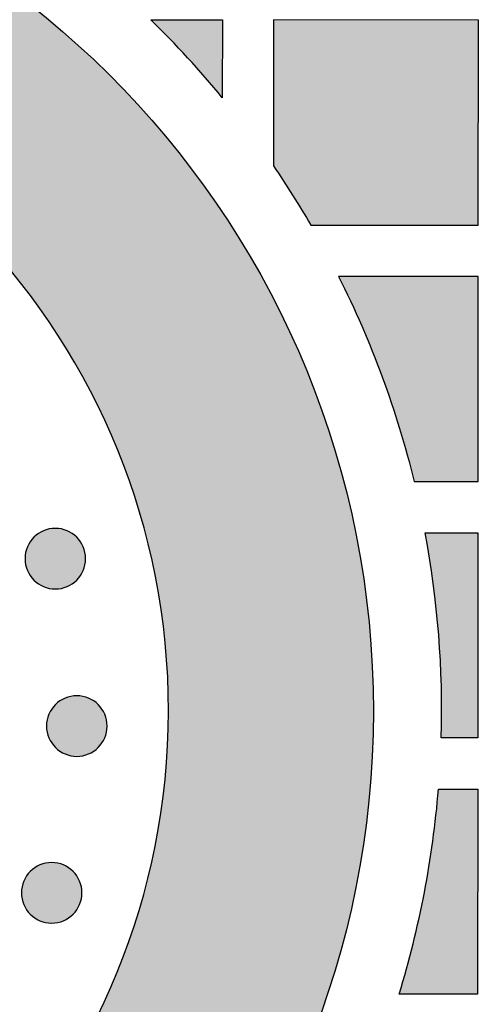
# Model space of a CAD drawing. Header units: millimetres. Extents: x -3873 to -97, y 912 to 4165.
# Tile 361 of 725: x -3297 to -3270, y 1759 to 1816. Entities that reach past the tile are written whole.
import ezdxf

# ---------------------------------------------------------------- set-up
doc = ezdxf.new("R2010")
doc.units = ezdxf.units.MM
doc.layers.add('pattern', color=7, linetype='Continuous', true_color=0x000000)

msp = doc.modelspace()

# ---------------------------------------------------------------- hatches: boundary and pattern name
at = {"layer": 'pattern'}
for points in [[(-3326.38, 1735.385), (-3325.506, 1735.437), (-3324.625, 1735.509), (-3323.739, 1735.6), (-3322.849, 1735.712), (-3321.954, 1735.845), (-3321.055, 1735.999), (-3320.154, 1736.174), (-3319.25, 1736.372), (-3318.345, 1736.591), (-3317.44, 1736.833), (-3316.534, 1737.098), (-3315.629, 1737.385), (-3314.726, 1737.696), (-3313.826, 1738.03), (-3312.929, 1738.386), (-3312.036, 1738.767), (-3311.149, 1739.17), (-3310.267, 1739.597), (-3309.392, 1740.046), (-3308.525, 1740.519), (-3307.667, 1741.015), (-3306.819, 1741.533), (-3305.98, 1742.074), (-3305.153, 1742.637), (-3304.339, 1743.221), (-3303.537, 1743.827), (-3302.749, 1744.454), (-3301.976, 1745.101), (-3301.218, 1745.768), (-3300.476, 1746.454), (-3299.751, 1747.16), (-3299.044, 1747.883), (-3298.355, 1748.623), (-3297.686, 1749.381), (-3297.035, 1750.154), (-3296.405, 1750.943), (-3295.795, 1751.746), (-3295.207, 1752.563), (-3294.64, 1753.393), (-3294.094, 1754.234), (-3293.572, 1755.087), (-3293.071, 1755.95), (-3292.594, 1756.822), (-3292.14, 1757.703), (-3291.708, 1758.591), (-3291.301, 1759.486), (-3290.916, 1760.387), (-3290.556, 1761.293), (-3290.218, 1762.203), (-3289.904, 1763.116), (-3289.614, 1764.031), (-3289.347, 1764.948), (-3289.102, 1765.865), (-3288.881, 1766.782), (-3288.682, 1767.698), (-3288.506, 1768.613), (-3288.352, 1769.525), (-3288.219, 1770.433), (-3288.108, 1771.338), (-3288.018, 1772.238), (-3287.949, 1773.133), (-3287.899, 1774.023), (-3287.87, 1774.905), (-3287.859, 1775.781), (-3287.868, 1776.657), (-3287.896, 1777.54), (-3287.944, 1778.429), (-3288.011, 1779.324), (-3288.1, 1780.225), (-3288.209, 1781.13), (-3288.34, 1782.039), (-3288.492, 1782.951), (-3288.667, 1783.866), (-3288.864, 1784.782), (-3289.084, 1785.7), (-3289.326, 1786.617), (-3289.592, 1787.535), (-3289.88, 1788.45), (-3290.192, 1789.364), (-3290.528, 1790.274), (-3290.887, 1791.181), (-3291.27, 1792.082), (-3291.676, 1792.978), (-3292.105, 1793.867), (-3292.558, 1794.749), (-3293.033, 1795.622), (-3293.532, 1796.486), (-3294.053, 1797.34), (-3294.597, 1798.183), (-3295.162, 1799.013), (-3295.749, 1799.831), (-3296.358, 1800.636), (-3296.986, 1801.425), (-3297.635, 1802.2), (-3298.304, 1802.959), (-3298.991, 1803.701), (-3299.697, 1804.425), (-3300.42, 1805.132), (-3301.161, 1805.82), (-3301.917, 1806.488), (-3302.689, 1807.137), (-3303.476, 1807.765), (-3304.277, 1808.372), (-3305.09, 1808.958), (-3305.916, 1809.523), (-3306.753, 1810.065), (-3307.601, 1810.585), (-3308.458, 1811.082), (-3309.324, 1811.557), (-3310.198, 1812.008), (-3311.079, 1812.437), (-3311.966, 1812.842), (-3312.858, 1813.223), (-3313.754, 1813.582), (-3314.654, 1813.917), (-3315.556, 1814.23), (-3316.46, 1814.519), (-3317.365, 1814.785), (-3318.27, 1815.029), (-3319.175, 1815.25), (-3320.078, 1815.449), (-3320.979, 1815.627), (-3321.877, 1815.782), (-3322.772, 1815.917), (-3323.663, 1816.03), (-3324.548, 1816.124), (-3325.429, 1816.197), (-3326.303, 1816.25), (-3326.291, 1828.262), (-3325.151, 1828.205), (-3324.001, 1828.122), (-3322.845, 1828.013), (-3321.681, 1827.877), (-3320.512, 1827.714), (-3319.338, 1827.524), (-3318.16, 1827.305), (-3316.978, 1827.057), (-3315.795, 1826.78), (-3314.61, 1826.473), (-3313.425, 1826.137), (-3312.241, 1825.771), (-3311.058, 1825.374), (-3309.879, 1824.947), (-3308.704, 1824.49), (-3307.535, 1824.001), (-3306.372, 1823.482), (-3305.217, 1822.932), (-3304.07, 1822.352), (-3302.934, 1821.741), (-3301.808, 1821.101), (-3300.695, 1820.43), (-3299.596, 1819.729), (-3298.511, 1819), (-3297.443, 1818.242), (-3296.391, 1817.455), (-3295.357, 1816.641), (-3294.342, 1815.8), (-3293.348, 1814.933), (-3292.375, 1814.04), (-3291.424, 1813.122), (-3290.496, 1812.18), (-3289.592, 1811.215), (-3288.713, 1810.228), (-3287.86, 1809.22), (-3287.033, 1808.192), (-3286.233, 1807.144), (-3285.461, 1806.079), (-3284.717, 1804.996), (-3284.002, 1803.898), (-3283.317, 1802.785), (-3282.661, 1801.659), (-3282.035, 1800.52), (-3281.44, 1799.37), (-3280.875, 1798.21), (-3280.341, 1797.041), (-3279.838, 1795.864), (-3279.366, 1794.682), (-3278.925, 1793.493), (-3278.514, 1792.301), (-3278.135, 1791.106), (-3277.786, 1789.909), (-3277.467, 1788.711), (-3277.179, 1787.514), (-3276.92, 1786.317), (-3276.691, 1785.124), (-3276.49, 1783.933), (-3276.319, 1782.747), (-3276.175, 1781.566), (-3276.059, 1780.391), (-3275.97, 1779.224), (-3275.907, 1778.063), (-3275.871, 1776.912), (-3275.859, 1775.77), (-3275.873, 1774.627), (-3275.912, 1773.476), (-3275.976, 1772.316), (-3276.068, 1771.148), (-3276.186, 1769.974), (-3276.332, 1768.793), (-3276.506, 1767.607), (-3276.708, 1766.417), (-3276.94, 1765.224), (-3277.201, 1764.028), (-3277.492, 1762.831), (-3277.813, 1761.634), (-3278.164, 1760.438), (-3278.546, 1759.243), (-3278.959, 1758.052), (-3279.402, 1756.864), (-3279.876, 1755.683), (-3280.382, 1754.507), (-3280.918, 1753.339), (-3281.485, 1752.18), (-3282.082, 1751.031), (-3282.71, 1749.894), (-3283.368, 1748.769), (-3284.056, 1747.657), (-3284.773, 1746.56), (-3285.519, 1745.479), (-3286.293, 1744.415), (-3287.094, 1743.369), (-3287.923, 1742.342), (-3288.779, 1741.336), (-3289.659, 1740.35), (-3290.565, 1739.387), (-3291.495, 1738.447), (-3292.448, 1737.531), (-3293.423, 1736.64), (-3294.419, 1735.775), (-3295.435, 1734.935), (-3296.47, 1734.123), (-3297.524, 1733.339), (-3298.594, 1732.583), (-3299.68, 1731.855), (-3300.78, 1731.157), (-3301.895, 1730.488), (-3303.021, 1729.85), (-3304.159, 1729.241), (-3305.306, 1728.663), (-3306.463, 1728.116), (-3307.627, 1727.599), (-3308.797, 1727.113), (-3309.973, 1726.657), (-3311.153, 1726.232), (-3312.336, 1725.838), (-3313.521, 1725.474), (-3314.706, 1725.14), (-3315.892, 1724.836), (-3317.076, 1724.561), (-3318.258, 1724.316), (-3319.437, 1724.099), (-3320.611, 1723.91), (-3321.781, 1723.749), (-3322.944, 1723.616), (-3324.101, 1723.509), (-3325.25, 1723.429), (-3326.391, 1723.374)], [(-3284.709, 1811.687), (-3285.707, 1812.867), (-3286.738, 1814.021), (-3287.799, 1815.146), (-3288.891, 1816.241), (-3284.705, 1816.237)], [(-3281.713, 1807.694), (-3281.143, 1806.844), (-3280.588, 1805.983), (-3280.049, 1805.112), (-3279.526, 1804.232), (-3269.716, 1804.223), (-3269.705, 1816.223), (-3281.704, 1816.234)], [(-3277.898, 1801.23), (-3277.199, 1799.791), (-3276.539, 1798.331), (-3275.921, 1796.851), (-3275.345, 1795.354), (-3274.812, 1793.841), (-3274.322, 1792.314), (-3273.875, 1790.776), (-3273.474, 1789.227), (-3269.73, 1789.223), (-3269.719, 1801.223)], [(-3295.741, 1785.966), (-3295.713, 1785.994), (-3295.684, 1786.021), (-3295.654, 1786.048), (-3295.623, 1786.074), (-3295.592, 1786.1), (-3295.559, 1786.125), (-3295.526, 1786.149), (-3295.492, 1786.173), (-3295.457, 1786.197), (-3295.421, 1786.219), (-3295.385, 1786.241), (-3295.347, 1786.263), (-3295.309, 1786.283), (-3295.271, 1786.303), (-3295.231, 1786.322), (-3295.191, 1786.339), (-3295.15, 1786.356), (-3295.109, 1786.373), (-3295.067, 1786.388), (-3295.024, 1786.402), (-3294.981, 1786.415), (-3294.938, 1786.427), (-3294.894, 1786.438), (-3294.85, 1786.447), (-3294.805, 1786.456), (-3294.76, 1786.464), (-3294.715, 1786.47), (-3294.669, 1786.475), (-3294.624, 1786.48), (-3294.578, 1786.482), (-3294.532, 1786.484), (-3294.486, 1786.485), (-3294.44, 1786.484), (-3294.394, 1786.482), (-3294.349, 1786.479), (-3294.303, 1786.475), (-3294.257, 1786.47), (-3294.212, 1786.463), (-3294.167, 1786.456), (-3294.123, 1786.447), (-3294.078, 1786.437), (-3294.034, 1786.426), (-3293.991, 1786.414), (-3293.948, 1786.401), (-3293.906, 1786.386), (-3293.864, 1786.371), (-3293.822, 1786.355), (-3293.782, 1786.338), (-3293.742, 1786.32), (-3293.702, 1786.301), (-3293.663, 1786.282), (-3293.625, 1786.261), (-3293.588, 1786.24), (-3293.552, 1786.218), (-3293.516, 1786.195), (-3293.481, 1786.171), (-3293.447, 1786.147), (-3293.414, 1786.123), (-3293.381, 1786.097), (-3293.35, 1786.072), (-3293.319, 1786.045), (-3293.289, 1786.019), (-3293.26, 1785.991), (-3293.232, 1785.964), (-3293.205, 1785.936), (-3293.177, 1785.907), (-3293.151, 1785.877), (-3293.125, 1785.846), (-3293.099, 1785.814), (-3293.074, 1785.782), (-3293.049, 1785.749), (-3293.025, 1785.714), (-3293.002, 1785.68), (-3292.979, 1785.644), (-3292.957, 1785.607), (-3292.936, 1785.57), (-3292.915, 1785.532), (-3292.896, 1785.493), (-3292.877, 1785.454), (-3292.859, 1785.414), (-3292.842, 1785.373), (-3292.826, 1785.332), (-3292.811, 1785.29), (-3292.797, 1785.247), (-3292.784, 1785.204), (-3292.772, 1785.161), (-3292.761, 1785.117), (-3292.751, 1785.072), (-3292.742, 1785.028), (-3292.735, 1784.983), (-3292.728, 1784.937), (-3292.723, 1784.892), (-3292.719, 1784.846), (-3292.716, 1784.801), (-3292.714, 1784.755), (-3292.714, 1784.709), (-3292.714, 1784.663), (-3292.716, 1784.617), (-3292.719, 1784.571), (-3292.723, 1784.526), (-3292.729, 1784.48), (-3292.735, 1784.435), (-3292.743, 1784.39), (-3292.752, 1784.345), (-3292.761, 1784.301), (-3292.772, 1784.257), (-3292.785, 1784.214), (-3292.798, 1784.171), (-3292.812, 1784.128), (-3292.827, 1784.086), (-3292.843, 1784.045), (-3292.86, 1784.004), (-3292.878, 1783.964), (-3292.897, 1783.925), (-3292.917, 1783.886), (-3292.937, 1783.848), (-3292.959, 1783.811), (-3292.981, 1783.774), (-3293.003, 1783.739), (-3293.027, 1783.704), (-3293.051, 1783.67), (-3293.076, 1783.636), (-3293.101, 1783.604), (-3293.127, 1783.572), (-3293.153, 1783.542), (-3293.18, 1783.512), (-3293.207, 1783.483), (-3293.234, 1783.455), (-3293.263, 1783.427), (-3293.292, 1783.4), (-3293.322, 1783.373), (-3293.352, 1783.347), (-3293.384, 1783.321), (-3293.416, 1783.296), (-3293.45, 1783.272), (-3293.484, 1783.248), (-3293.519, 1783.224), (-3293.555, 1783.201), (-3293.591, 1783.179), (-3293.628, 1783.158), (-3293.666, 1783.138), (-3293.705, 1783.118), (-3293.745, 1783.099), (-3293.785, 1783.081), (-3293.825, 1783.064), (-3293.867, 1783.048), (-3293.909, 1783.033), (-3293.951, 1783.019), (-3293.994, 1783.006), (-3294.038, 1782.994), (-3294.082, 1782.983), (-3294.126, 1782.973), (-3294.171, 1782.965), (-3294.216, 1782.957), (-3294.261, 1782.951), (-3294.306, 1782.945), (-3294.352, 1782.941), (-3294.398, 1782.938), (-3294.444, 1782.937), (-3294.49, 1782.936), (-3294.535, 1782.937), (-3294.581, 1782.939), (-3294.627, 1782.942), (-3294.673, 1782.946), (-3294.718, 1782.951), (-3294.763, 1782.958), (-3294.808, 1782.965), (-3294.853, 1782.974), (-3294.897, 1782.984), (-3294.941, 1782.995), (-3294.985, 1783.007), (-3295.028, 1783.02), (-3295.07, 1783.034), (-3295.112, 1783.05), (-3295.153, 1783.066), (-3295.194, 1783.083), (-3295.234, 1783.101), (-3295.274, 1783.12), (-3295.312, 1783.139), (-3295.35, 1783.16), (-3295.388, 1783.181), (-3295.424, 1783.203), (-3295.46, 1783.226), (-3295.495, 1783.249), (-3295.529, 1783.274), (-3295.562, 1783.298), (-3295.594, 1783.323), (-3295.626, 1783.349), (-3295.657, 1783.376), (-3295.687, 1783.402), (-3295.716, 1783.429), (-3295.744, 1783.457), (-3295.771, 1783.485), (-3295.798, 1783.514), (-3295.825, 1783.544), (-3295.851, 1783.575), (-3295.877, 1783.607), (-3295.902, 1783.639), (-3295.927, 1783.672), (-3295.951, 1783.706), (-3295.974, 1783.741), (-3295.997, 1783.777), (-3296.019, 1783.814), (-3296.04, 1783.851), (-3296.061, 1783.889), (-3296.08, 1783.928), (-3296.099, 1783.967), (-3296.117, 1784.007), (-3296.134, 1784.048), (-3296.15, 1784.089), (-3296.165, 1784.131), (-3296.179, 1784.174), (-3296.192, 1784.217), (-3296.204, 1784.26), (-3296.215, 1784.304), (-3296.225, 1784.349), (-3296.234, 1784.393), (-3296.241, 1784.438), (-3296.248, 1784.483), (-3296.253, 1784.529), (-3296.257, 1784.575), (-3296.26, 1784.62), (-3296.262, 1784.666), (-3296.262, 1784.712), (-3296.262, 1784.758), (-3296.26, 1784.804), (-3296.257, 1784.85), (-3296.253, 1784.895), (-3296.247, 1784.941), (-3296.241, 1784.986), (-3296.233, 1785.031), (-3296.224, 1785.076), (-3296.214, 1785.12), (-3296.203, 1785.164), (-3296.191, 1785.207), (-3296.178, 1785.25), (-3296.164, 1785.293), (-3296.149, 1785.335), (-3296.133, 1785.376), (-3296.116, 1785.417), (-3296.098, 1785.457), (-3296.079, 1785.496), (-3296.059, 1785.535), (-3296.038, 1785.573), (-3296.017, 1785.61), (-3295.995, 1785.647), (-3295.972, 1785.682), (-3295.949, 1785.717), (-3295.925, 1785.751), (-3295.9, 1785.785), (-3295.875, 1785.817), (-3295.849, 1785.849), (-3295.823, 1785.879), (-3295.796, 1785.909), (-3295.769, 1785.938)], [(-3271.882, 1774.225), (-3271.859, 1775.73), (-3271.877, 1777.238), (-3271.935, 1778.745), (-3272.033, 1780.25), (-3272.172, 1781.753), (-3272.35, 1783.251), (-3272.569, 1784.742), (-3272.826, 1786.226), (-3269.733, 1786.223), (-3269.745, 1774.223)], [(-3294.484, 1776.171), (-3294.455, 1776.198), (-3294.426, 1776.225), (-3294.396, 1776.252), (-3294.366, 1776.278), (-3294.334, 1776.304), (-3294.302, 1776.329), (-3294.268, 1776.354), (-3294.234, 1776.378), (-3294.199, 1776.401), (-3294.163, 1776.424), (-3294.127, 1776.446), (-3294.09, 1776.467), (-3294.052, 1776.487), (-3294.013, 1776.507), (-3293.973, 1776.526), (-3293.933, 1776.544), (-3293.893, 1776.561), (-3293.851, 1776.577), (-3293.809, 1776.592), (-3293.767, 1776.606), (-3293.724, 1776.619), (-3293.68, 1776.631), (-3293.636, 1776.642), (-3293.592, 1776.652), (-3293.547, 1776.66), (-3293.502, 1776.668), (-3293.457, 1776.674), (-3293.412, 1776.68), (-3293.366, 1776.684), (-3293.32, 1776.687), (-3293.274, 1776.688), (-3293.229, 1776.689), (-3293.183, 1776.688), (-3293.137, 1776.687), (-3293.091, 1776.684), (-3293.045, 1776.679), (-3293, 1776.674), (-3292.955, 1776.668), (-3292.91, 1776.66), (-3292.865, 1776.651), (-3292.821, 1776.641), (-3292.777, 1776.63), (-3292.733, 1776.618), (-3292.69, 1776.605), (-3292.648, 1776.591), (-3292.606, 1776.576), (-3292.565, 1776.559), (-3292.524, 1776.542), (-3292.484, 1776.524), (-3292.444, 1776.506), (-3292.406, 1776.486), (-3292.368, 1776.465), (-3292.33, 1776.444), (-3292.294, 1776.422), (-3292.258, 1776.399), (-3292.223, 1776.376), (-3292.189, 1776.352), (-3292.156, 1776.327), (-3292.124, 1776.302), (-3292.092, 1776.276), (-3292.061, 1776.25), (-3292.032, 1776.223), (-3292.003, 1776.196), (-3291.974, 1776.168), (-3291.947, 1776.14), (-3291.92, 1776.111), (-3291.893, 1776.081), (-3291.867, 1776.05), (-3291.841, 1776.019), (-3291.816, 1775.986), (-3291.791, 1775.953), (-3291.767, 1775.919), (-3291.744, 1775.884), (-3291.721, 1775.848), (-3291.699, 1775.812), (-3291.678, 1775.774), (-3291.658, 1775.736), (-3291.638, 1775.697), (-3291.619, 1775.658), (-3291.601, 1775.618), (-3291.584, 1775.577), (-3291.568, 1775.536), (-3291.553, 1775.494), (-3291.539, 1775.451), (-3291.526, 1775.408), (-3291.514, 1775.365), (-3291.503, 1775.321), (-3291.493, 1775.277), (-3291.484, 1775.232), (-3291.477, 1775.187), (-3291.47, 1775.142), (-3291.465, 1775.096), (-3291.461, 1775.051), (-3291.458, 1775.005), (-3291.456, 1774.959), (-3291.456, 1774.913), (-3291.457, 1774.867), (-3291.458, 1774.821), (-3291.461, 1774.775), (-3291.466, 1774.73), (-3291.471, 1774.684), (-3291.477, 1774.639), (-3291.485, 1774.594), (-3291.494, 1774.55), (-3291.504, 1774.505), (-3291.515, 1774.461), (-3291.527, 1774.418), (-3291.54, 1774.375), (-3291.554, 1774.332), (-3291.569, 1774.291), (-3291.585, 1774.249), (-3291.603, 1774.208), (-3291.62, 1774.168), (-3291.639, 1774.129), (-3291.659, 1774.09), (-3291.68, 1774.052), (-3291.701, 1774.015), (-3291.723, 1773.979), (-3291.746, 1773.943), (-3291.769, 1773.908), (-3291.793, 1773.874), (-3291.818, 1773.841), (-3291.843, 1773.808), (-3291.869, 1773.777), (-3291.895, 1773.746), (-3291.922, 1773.716), (-3291.949, 1773.687), (-3291.977, 1773.659), (-3292.005, 1773.631), (-3292.034, 1773.604), (-3292.064, 1773.578), (-3292.095, 1773.551), (-3292.126, 1773.526), (-3292.159, 1773.5), (-3292.192, 1773.476), (-3292.226, 1773.452), (-3292.261, 1773.428), (-3292.297, 1773.406), (-3292.333, 1773.384), (-3292.371, 1773.363), (-3292.409, 1773.342), (-3292.447, 1773.322), (-3292.487, 1773.304), (-3292.527, 1773.286), (-3292.568, 1773.269), (-3292.609, 1773.253), (-3292.651, 1773.238), (-3292.694, 1773.224), (-3292.737, 1773.21), (-3292.78, 1773.198), (-3292.824, 1773.188), (-3292.868, 1773.178), (-3292.913, 1773.169), (-3292.958, 1773.161), (-3293.003, 1773.155), (-3293.049, 1773.15), (-3293.094, 1773.146), (-3293.14, 1773.143), (-3293.186, 1773.141), (-3293.232, 1773.14), (-3293.278, 1773.141), (-3293.324, 1773.143), (-3293.369, 1773.146), (-3293.415, 1773.15), (-3293.461, 1773.155), (-3293.506, 1773.162), (-3293.551, 1773.17), (-3293.595, 1773.178), (-3293.64, 1773.188), (-3293.684, 1773.199), (-3293.727, 1773.211), (-3293.77, 1773.225), (-3293.812, 1773.239), (-3293.854, 1773.254), (-3293.896, 1773.27), (-3293.936, 1773.287), (-3293.977, 1773.305), (-3294.016, 1773.324), (-3294.055, 1773.344), (-3294.093, 1773.364), (-3294.13, 1773.385), (-3294.166, 1773.408), (-3294.202, 1773.43), (-3294.237, 1773.454), (-3294.271, 1773.478), (-3294.304, 1773.503), (-3294.337, 1773.528), (-3294.368, 1773.554), (-3294.399, 1773.58), (-3294.429, 1773.607), (-3294.458, 1773.634), (-3294.486, 1773.661), (-3294.514, 1773.69), (-3294.541, 1773.719), (-3294.567, 1773.748), (-3294.594, 1773.779), (-3294.619, 1773.811), (-3294.644, 1773.843), (-3294.669, 1773.877), (-3294.693, 1773.911), (-3294.716, 1773.946), (-3294.739, 1773.981), (-3294.761, 1774.018), (-3294.782, 1774.055), (-3294.803, 1774.093), (-3294.823, 1774.132), (-3294.841, 1774.171), (-3294.859, 1774.212), (-3294.876, 1774.252), (-3294.892, 1774.294), (-3294.907, 1774.336), (-3294.921, 1774.378), (-3294.934, 1774.421), (-3294.946, 1774.465), (-3294.957, 1774.509), (-3294.967, 1774.553), (-3294.976, 1774.597), (-3294.983, 1774.642), (-3294.99, 1774.688), (-3294.995, 1774.733), (-3294.999, 1774.779), (-3295.002, 1774.825), (-3295.004, 1774.871), (-3295.004, 1774.916), (-3295.004, 1774.962), (-3295.002, 1775.008), (-3294.999, 1775.054), (-3294.995, 1775.1), (-3294.989, 1775.145), (-3294.983, 1775.19), (-3294.975, 1775.235), (-3294.966, 1775.28), (-3294.957, 1775.324), (-3294.946, 1775.368), (-3294.934, 1775.412), (-3294.92, 1775.455), (-3294.906, 1775.497), (-3294.891, 1775.539), (-3294.875, 1775.58), (-3294.858, 1775.621), (-3294.84, 1775.661), (-3294.821, 1775.7), (-3294.801, 1775.739), (-3294.781, 1775.777), (-3294.759, 1775.814), (-3294.737, 1775.851), (-3294.715, 1775.887), (-3294.691, 1775.922), (-3294.667, 1775.956), (-3294.642, 1775.989), (-3294.617, 1776.021), (-3294.591, 1776.053), (-3294.565, 1776.084), (-3294.538, 1776.113), (-3294.511, 1776.142)], [(-3274.352, 1759.227), (-3273.922, 1760.694), (-3273.533, 1762.173), (-3273.183, 1763.664), (-3272.874, 1765.164), (-3272.605, 1766.671), (-3272.378, 1768.185), (-3272.191, 1769.704), (-3272.047, 1771.225), (-3269.748, 1771.223), (-3269.759, 1759.223)], [(-3295.954, 1766.41), (-3295.926, 1766.437), (-3295.897, 1766.465), (-3295.867, 1766.491), (-3295.836, 1766.517), (-3295.804, 1766.543), (-3295.772, 1766.568), (-3295.739, 1766.593), (-3295.704, 1766.617), (-3295.669, 1766.64), (-3295.634, 1766.663), (-3295.597, 1766.685), (-3295.56, 1766.706), (-3295.522, 1766.727), (-3295.483, 1766.746), (-3295.444, 1766.765), (-3295.404, 1766.783), (-3295.363, 1766.8), (-3295.321, 1766.816), (-3295.28, 1766.831), (-3295.237, 1766.845), (-3295.194, 1766.858), (-3295.151, 1766.87), (-3295.107, 1766.881), (-3295.062, 1766.891), (-3295.018, 1766.9), (-3294.973, 1766.907), (-3294.927, 1766.914), (-3294.882, 1766.919), (-3294.836, 1766.923), (-3294.791, 1766.926), (-3294.745, 1766.928), (-3294.699, 1766.928), (-3294.653, 1766.928), (-3294.607, 1766.926), (-3294.561, 1766.923), (-3294.515, 1766.919), (-3294.47, 1766.913), (-3294.425, 1766.907), (-3294.38, 1766.899), (-3294.335, 1766.89), (-3294.291, 1766.88), (-3294.247, 1766.869), (-3294.204, 1766.857), (-3294.161, 1766.844), (-3294.118, 1766.83), (-3294.076, 1766.815), (-3294.035, 1766.799), (-3293.994, 1766.782), (-3293.954, 1766.764), (-3293.915, 1766.745), (-3293.876, 1766.725), (-3293.838, 1766.705), (-3293.801, 1766.683), (-3293.764, 1766.661), (-3293.729, 1766.639), (-3293.694, 1766.615), (-3293.66, 1766.591), (-3293.626, 1766.566), (-3293.594, 1766.541), (-3293.562, 1766.515), (-3293.532, 1766.489), (-3293.502, 1766.462), (-3293.473, 1766.435), (-3293.445, 1766.408), (-3293.417, 1766.379), (-3293.39, 1766.35), (-3293.363, 1766.32), (-3293.337, 1766.29), (-3293.311, 1766.258), (-3293.286, 1766.226), (-3293.262, 1766.192), (-3293.237, 1766.158), (-3293.214, 1766.123), (-3293.191, 1766.087), (-3293.169, 1766.051), (-3293.148, 1766.014), (-3293.128, 1765.976), (-3293.108, 1765.937), (-3293.089, 1765.897), (-3293.071, 1765.857), (-3293.054, 1765.816), (-3293.038, 1765.775), (-3293.023, 1765.733), (-3293.009, 1765.691), (-3292.996, 1765.648), (-3292.984, 1765.604), (-3292.973, 1765.56), (-3292.963, 1765.516), (-3292.955, 1765.471), (-3292.947, 1765.426), (-3292.941, 1765.381), (-3292.935, 1765.336), (-3292.931, 1765.29), (-3292.928, 1765.244), (-3292.927, 1765.198), (-3292.926, 1765.152), (-3292.927, 1765.106), (-3292.929, 1765.061), (-3292.932, 1765.015), (-3292.936, 1764.969), (-3292.941, 1764.924), (-3292.948, 1764.878), (-3292.955, 1764.833), (-3292.964, 1764.789), (-3292.974, 1764.745), (-3292.985, 1764.701), (-3292.997, 1764.657), (-3293.01, 1764.614), (-3293.024, 1764.572), (-3293.04, 1764.53), (-3293.056, 1764.489), (-3293.073, 1764.448), (-3293.091, 1764.408), (-3293.11, 1764.368), (-3293.129, 1764.33), (-3293.15, 1764.292), (-3293.171, 1764.254), (-3293.193, 1764.218), (-3293.216, 1764.182), (-3293.239, 1764.147), (-3293.263, 1764.113), (-3293.288, 1764.08), (-3293.313, 1764.048), (-3293.339, 1764.016), (-3293.365, 1763.985), (-3293.392, 1763.955), (-3293.419, 1763.926), (-3293.447, 1763.898), (-3293.475, 1763.871), (-3293.504, 1763.844), (-3293.534, 1763.817), (-3293.565, 1763.791), (-3293.597, 1763.765), (-3293.629, 1763.74), (-3293.662, 1763.715), (-3293.696, 1763.691), (-3293.731, 1763.668), (-3293.767, 1763.645), (-3293.804, 1763.623), (-3293.841, 1763.602), (-3293.879, 1763.581), (-3293.918, 1763.562), (-3293.957, 1763.543), (-3293.997, 1763.525), (-3294.038, 1763.508), (-3294.079, 1763.492), (-3294.121, 1763.477), (-3294.164, 1763.463), (-3294.207, 1763.45), (-3294.25, 1763.438), (-3294.294, 1763.427), (-3294.338, 1763.417), (-3294.383, 1763.408), (-3294.428, 1763.401), (-3294.473, 1763.394), (-3294.519, 1763.389), (-3294.565, 1763.385), (-3294.61, 1763.382), (-3294.656, 1763.38), (-3294.702, 1763.38), (-3294.748, 1763.38), (-3294.794, 1763.382), (-3294.84, 1763.385), (-3294.885, 1763.389), (-3294.931, 1763.395), (-3294.976, 1763.401), (-3295.021, 1763.409), (-3295.066, 1763.418), (-3295.11, 1763.428), (-3295.154, 1763.439), (-3295.197, 1763.451), (-3295.24, 1763.464), (-3295.283, 1763.478), (-3295.325, 1763.493), (-3295.366, 1763.509), (-3295.407, 1763.526), (-3295.447, 1763.544), (-3295.486, 1763.563), (-3295.525, 1763.583), (-3295.563, 1763.603), (-3295.6, 1763.625), (-3295.637, 1763.647), (-3295.672, 1763.67), (-3295.707, 1763.693), (-3295.741, 1763.717), (-3295.775, 1763.742), (-3295.807, 1763.767), (-3295.839, 1763.793), (-3295.869, 1763.819), (-3295.899, 1763.846), (-3295.928, 1763.873), (-3295.956, 1763.901), (-3295.984, 1763.929), (-3296.011, 1763.958), (-3296.038, 1763.988), (-3296.064, 1764.019), (-3296.089, 1764.05), (-3296.115, 1764.083), (-3296.139, 1764.116), (-3296.163, 1764.15), (-3296.187, 1764.185), (-3296.209, 1764.221), (-3296.231, 1764.257), (-3296.253, 1764.295), (-3296.273, 1764.333), (-3296.293, 1764.371), (-3296.312, 1764.411), (-3296.329, 1764.451), (-3296.346, 1764.492), (-3296.362, 1764.533), (-3296.378, 1764.575), (-3296.392, 1764.617), (-3296.405, 1764.66), (-3296.417, 1764.704), (-3296.428, 1764.748), (-3296.437, 1764.792), (-3296.446, 1764.837), (-3296.454, 1764.882), (-3296.46, 1764.927), (-3296.465, 1764.973), (-3296.469, 1765.018), (-3296.472, 1765.064), (-3296.474, 1765.11), (-3296.475, 1765.156), (-3296.474, 1765.202), (-3296.472, 1765.248), (-3296.469, 1765.293), (-3296.465, 1765.339), (-3296.46, 1765.384), (-3296.453, 1765.43), (-3296.446, 1765.475), (-3296.437, 1765.519), (-3296.427, 1765.564), (-3296.416, 1765.607), (-3296.404, 1765.651), (-3296.391, 1765.694), (-3296.376, 1765.736), (-3296.361, 1765.778), (-3296.345, 1765.82), (-3296.328, 1765.86), (-3296.31, 1765.9), (-3296.291, 1765.94), (-3296.272, 1765.979), (-3296.251, 1766.017), (-3296.23, 1766.054), (-3296.208, 1766.09), (-3296.185, 1766.126), (-3296.161, 1766.161), (-3296.137, 1766.195), (-3296.113, 1766.228), (-3296.087, 1766.261), (-3296.062, 1766.292), (-3296.035, 1766.323), (-3296.009, 1766.353), (-3295.981, 1766.382)]]:
    msp.add_hatch(color=256, dxfattribs=at).paths.add_polyline_path(points, flags=0)

# ---------------------------------------------------------------- linework, layer by layer
for points in [[(-3288.891, 1816.241), (-3284.705, 1816.237), (-3284.709, 1811.687)], [(-3279.526, 1804.232), (-3269.716, 1804.223), (-3269.705, 1816.223), (-3281.704, 1816.234), (-3281.713, 1807.694)], [(-3273.474, 1789.227), (-3269.73, 1789.223), (-3269.719, 1801.223), (-3277.898, 1801.23)], [(-3272.826, 1786.226), (-3269.733, 1786.223), (-3269.745, 1774.223), (-3271.882, 1774.225)], [(-3272.047, 1771.225), (-3269.748, 1771.223), (-3269.759, 1759.223), (-3274.352, 1759.227)]]:
    msp.add_lwpolyline(points, dxfattribs=at)
at = {"layer": 'pattern', "extrusion": (0, 0, -1)}
for centre in [(3294.488, 1784.71), (3293.23, 1774.915), (3294.7, 1765.154)]:
    msp.add_circle(centre, 1.774, dxfattribs=at)
at = {"layer": 'pattern'}
for centre, radius, start, end in [((-3328.4, 1458.038), 399.7, 49.02028, 85.83933), ((-3328.4, 1458.038), 375.7, 54.09707, 89.67762), ((-3328.341, 1775.82), 40.482, 272.77723, 87.11356), ((-3328.341, 1775.82), 56.482, 39.42102, 45.69641), ((-3328.341, 1775.82), 56.482, 358.38197, 10.6165), ((-3328.341, 1775.82), 56.482, 342.91639, 355.3339)]:
    msp.add_arc(centre, radius, start, end, dxfattribs=at)
at = {"layer": 'pattern', "extrusion": (0, 0, -1)}
for centre, radius, start, end in [((3328.4, 1458.038), 387.7, 90.31409, 130.77821), ((3328.341, 1775.82), 52.482, 92.23858, 267.87063), ((3328.341, 1775.82), 56.482, 145.64447, 149.799), ((3328.341, 1775.82), 56.482, 153.26348, 166.26895)]:
    msp.add_arc(centre, radius, start, end, dxfattribs=at)

doc.saveas('drawing.dxf')
